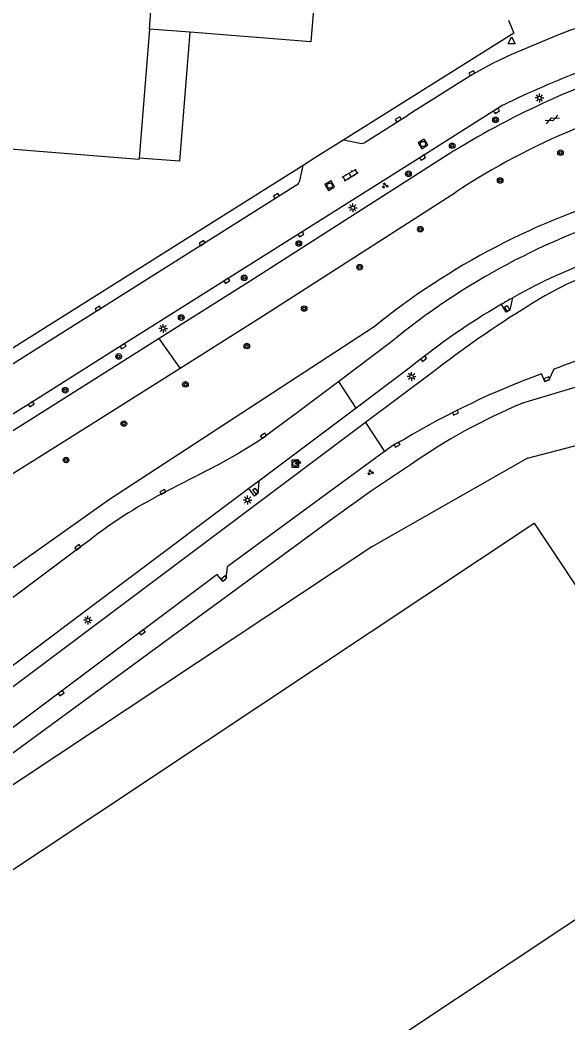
# Model space of a CAD drawing. Extents: x 131000 to 133013, y 393000 to 396501.
# Drawn here: x 131226.2 to 131304.2, y 394294.1 to 394437 of the extents above; entities that cross this region are included whole.
import ezdxf

# ---------------------------------------------------------------- set-up
doc = ezdxf.new("R2010")
doc.units = 0
for name, color, linetype in [('gg-afsc-hekwerk', 7, 'Continuous'), ('gg-bbg-hoofdgebouw', 7, 'Continuous'), ('gg-bbg-luifel en loopbrug', 7, 'Continuous'), ('gg-bbg-tussenscheiding', 7, 'Continuous'), ('gg-knt-BGT kruinlijn', 7, 'Continuous'), ('gg-knt-verharding', 7, 'Continuous'), ('gt-grn-weggrens', 7, 'Continuous'), ('gt-symb-boom', 7, 'Continuous'), ('gt-symb-gesloten verharding', 7, 'Continuous'), ('gt-symb-groenvak', 7, 'Continuous'), ('gt-symb-klinker verharding', 7, 'Continuous'), ('gt-symb-kolk', 7, 'Continuous'), ('gt-symb-kolk center center', 7, 'Continuous'), ('gt-symb-lichtmast', 7, 'Continuous'), ('gt-symb-rioolschacht', 7, 'Continuous'), ('gt-symb-waterafsluiter', 7, 'Continuous')]:
    doc.layers.add(name, color=color, linetype=linetype)

# ---------------------------------------------------------------- blocks, each defined once
blk = doc.blocks.new('gt0-KOLK')
at = {"layer": 'gt-symb-kolk'}
blk.add_lwpolyline([(0, 0), (0.37, 0), (0.37, 0.4), (-0.38, 0.4), (-0.38, 0), (0, 0)], dxfattribs=at)
blk = doc.blocks.new('gt0-LMAST')
at = {"layer": 'gt-symb-lichtmast'}
for p, q in [((-0.18, 0.17), (-0.45, 0.44)), ((-0.01, 0.25), (-0.01, 0.62)), ((0.17, 0.17), (0.44, 0.44)), ((-0.26, 0), (-0.63, 0)), ((-0.18, -0.18), (-0.45, -0.45)), ((-0.01, -0.25), (-0.01, -0.63)), ((0.44, -0.45), (0.17, -0.18)), ((0.24, 0), (0.62, 0))]:
    blk.add_line(p, q, dxfattribs=at)
blk.add_circle((-0.01, 0), 0.25, dxfattribs=at)
blk = doc.blocks.new('gt0-GESVH1')
at = {"layer": 'gt-symb-gesloten verharding'}
for p, q in [((-0.99, -0.26), (0.01, 0.24)), ((0.01, -0.26), (-0.99, 0.24)), ((0.01, 0.24), (1.01, -0.26)), ((1.01, 0.24), (0.01, -0.26))]:
    blk.add_line(p, q, dxfattribs=at)
blk = doc.blocks.new('gt0-BOOM')
at = {"layer": 'gt-symb-boom'}
for radius in [0.4, 0.2]:
    blk.add_circle((0, 0), radius, dxfattribs=at)
blk = doc.blocks.new('gt0-GRVAK')
at = {"layer": 'gt-symb-groenvak'}
for p, q in [((-0.11, 0.19), (-0.23, 0.24)), ((-0.18, 0.15), (0.09, 0.15)), ((-0.09, 0.21), (-0.16, 0.32)), ((-0.05, 0.21), (-0.05, 0.39)), ((0, 0.21), (0.06, 0.32)), ((0.02, 0.19), (0.13, 0.24)), ((0.26, -0.05), (0.2, 0.06)), ((0.31, -0.05), (0.31, 0.13)), ((0.35, -0.05), (0.41, 0.06)), ((-0.24, -0.23), (-0.36, -0.18)), ((-0.32, -0.26), (-0.05, -0.26)), ((-0.23, -0.21), (-0.29, -0.09)), ((-0.18, -0.2), (-0.18, -0.02)), ((-0.14, -0.21), (-0.07, -0.09)), ((-0.12, -0.23), (0, -0.18)), ((0.24, -0.07), (0.12, -0.02)), ((0.17, -0.11), (0.44, -0.11)), ((0.37, -0.07), (0.49, -0.02))]:
    blk.add_line(p, q, dxfattribs=at)
blk = doc.blocks.new('gt0-KOLKCC')
at = {"layer": 'gt-symb-kolk center center'}
blk.add_lwpolyline([(-0.38, 0.2), (0.38, 0.2), (0.38, -0.2), (-0.38, -0.2)], close=True, dxfattribs=at)
blk = doc.blocks.new('gt0-RS')
at = {"layer": 'gt-symb-rioolschacht'}
blk.add_lwpolyline([(-0.5, -0.5), (0.5, -0.5), (0.5, 0.5), (-0.5, 0.5)], close=True, dxfattribs=at)
blk.add_circle((0, 0), 0.375, dxfattribs=at)
blk = doc.blocks.new('gt0-KL1')
at = {"layer": 'gt-symb-klinker verharding'}
for p, q in [((-1.15, 0.3), (1.15, 0.3)), ((-1, -0.3), (-1, 0.3)), ((-0.5, 0.3), (-0.5, 0.45)), ((0, -0.3), (0, 0.3)), ((0.5, 0.3), (0.5, 0.45)), ((1, -0.3), (1, 0.3)), ((-1.15, -0.3), (1.15, -0.3)), ((-0.5, -0.45), (-0.5, -0.3)), ((0.5, -0.45), (0.5, -0.3))]:
    blk.add_line(p, q, dxfattribs=at)
blk = doc.blocks.new('gt0-WAFSL')
at = {"layer": 'gt-symb-waterafsluiter'}
for p, q in [((-0.5, -0.33), (0, 0.67)), ((0, 0.67), (0.5, -0.33)), ((0.5, -0.33), (-0.5, -0.33))]:
    blk.add_line(p, q, dxfattribs=at)

msp = doc.modelspace()

# ---------------------------------------------------------------- linework, layer by layer
at = {"layer": 'gg-afsc-hekwerk'}
for p, q in [((131272.24, 394419.9), (131268.23, 394417.39)), ((131268.23, 394417.39), (131266.44, 394416.27))]:
    msp.add_line(p, q, dxfattribs=at)
for points in [[(131295.68, 394436.98), (131296.47, 394435.09), (131272.24, 394419.9)], [(131266.44, 394416.27), (131211.77, 394381.88), (131211.29, 394382.63)], [(131298.38, 394374.55), (131328.6, 394382.44), (131337.57, 394383.38), (131340.58, 394383.3), (131363.43, 394378.69), (131366.16, 394372.63), (131367.44, 394372.44), (131367.4, 394372.35)], [(131298.38, 394374.55), (131276.23, 394361.92), (131171.84, 394292.64), (131206.92, 394239.88), (131206.65, 394239.69)]]:
    msp.add_lwpolyline(points, dxfattribs=at)
at = {"layer": 'gg-bbg-hoofdgebouw'}
for p, q in [((131244.57, 394435.7), (131243.1, 394417.32)), ((131250.32, 394435.24), (131244.57, 394435.7)), ((131243.1, 394417.32), (131243.08, 394417.11))]:
    msp.add_line(p, q, dxfattribs=at)
for points in [[(131243.08, 394417.11), (131217.61, 394419.14), (131223.59, 394494.24), (131226.08, 394494.04), (131226.24, 394496.05), (131228.24, 394495.89), (131228.68, 394501.41), (131234.2, 394500.97), (131234.36, 394502.99), (131249.42, 394501.79), (131249.32, 394500.58), (131249.47, 394500.57)], [(131268.72, 394448.22), (131267.57, 394433.87), (131250.32, 394435.24)], [(131182.54, 394287.65), (131299.35, 394365.3), (131327.21, 394323.4), (131210.4, 394245.73)]]:
    msp.add_lwpolyline(points, dxfattribs=at)
at = {"layer": 'gg-bbg-luifel en loopbrug'}
msp.add_lwpolyline([(131250.32, 394435.24), (131248.85, 394416.86), (131243.1, 394417.32)], dxfattribs=at)
at = {"layer": 'gg-bbg-tussenscheiding'}
msp.add_line((131244.57, 394435.7), (131249.47, 394500.57), dxfattribs=at)
at = {"layer": 'gg-knt-BGT kruinlijn'}
for points in [[(131182.92, 394332.03), (131206.74, 394347.31), (131216.84, 394353.1), (131238.88, 394368.71), (131276.56, 394393.29)], [(131341.7, 394390.75), (131318.45, 394388.59), (131297.71, 394382.4)], [(131281.73, 394373.62), (131276.21, 394369.91), (131270.82, 394366.03), (131265.29, 394361.96)], [(131265.29, 394361.96), (131170.89, 394292.76), (131171.69, 394291.47), (131160.76, 394282.63)]]:
    msp.add_lwpolyline(points, dxfattribs=at)
for centre, radius, start, end in [((131342.08, 394312.23), 104.22, 106.1519, 128.9476), ((131331.83, 394301.34), 87.95, 112.8263, 124.7282)]:
    msp.add_arc(centre, radius, start, end, dxfattribs=at)
at = {"layer": 'gg-knt-verharding'}
for p, q in [((131275.3, 394419.6), (131281.38, 394423.44)), ((131272.24, 394419.9), (131274.54, 394419.43)), ((131265.99, 394414.06), (131266.44, 394416.27)), ((131265.53, 394413.43), (131261.4, 394410.84)), ((131278.88, 394391.01), (131271.53, 394385.47)), ((131281.74, 394387.5), (131274.01, 394381.67)), ((131284.73, 394386.65), (131275.35, 394379.62)), ((131274.01, 394381.67), (131260.17, 394371.29)), ((131275.35, 394379.62), (131150.46, 394286.04)), ((131258.73, 394370.22), (131148.99, 394287.94)), ((131260.17, 394371.29), (131258.73, 394370.22)), ((131235.48, 394362.42), (131218.72, 394349.89))]:
    msp.add_line(p, q, dxfattribs=at)
for points in [[(131308.3, 394436.62), (131304.67, 394435.6), (131302.56, 394434.79), (131296.12, 394432.05), (131293.41, 394430.77), (131290.58, 394429.23), (131281.38, 394423.44)], [(131294.91, 394424.83), (131283.34, 394417.55), (131240.7, 394390.67), (131227.62, 394382.41), (131217.18, 394375.91), (131215.31, 394374.8)], [(131287.11, 394417.82), (131258.92, 394399.77), (131245.96, 394391.58)], [(131248.94, 394387.38), (131260.67, 394394.8), (131288.21, 394412.47)], [(131261.4, 394410.84), (131237.37, 394395.69), (131224.29, 394387.43), (131212.19, 394379.91)], [(131296.24, 394397.38), (131295.88, 394395.68), (131295.34, 394395.34), (131294.68, 394396.49)], [(131245.96, 394391.58), (131226.9, 394379.55), (131189.54, 394356.17), (131153.11, 394334.57)], [(131161.53, 394333.45), (131192.4, 394351.91), (131231.26, 394376.2), (131248.94, 394387.38)], [(131302.17, 394387.23), (131301.44, 394385.7), (131300.87, 394385.49), (131300.41, 394386.59)], [(131271.53, 394385.47), (131265.83, 394381.18), (131260.94, 394377.59), (131259.94, 394376.89), (131257.18, 394375.17), (131254.35, 394373.58), (131245.5, 394369.02)], [(131278.05, 394375.48), (131255.64, 394359.09), (131255.47, 394357.39), (131255, 394356.98), (131254.2, 394357.98), (131208.5, 394323.74), (131208.33, 394322.03), (131207.88, 394321.63), (131207.07, 394322.62), (131172.15, 394296.5), (131171.98, 394294.76), (131171.5, 394294.37), (131170.69, 394295.37), (131158.95, 394286.55)], [(131260.17, 394371.29), (131260, 394369.54), (131259.53, 394369.16), (131258.73, 394370.22)]]:
    msp.add_lwpolyline(points, dxfattribs=at)
for centre, radius, start, end in [((131337.38, 394346.86), 86.47, 99.96, 115.1625), ((131347.99, 394318.23), 119.08, 110.5247, 116.4706), ((131350.73, 394316.3), 119.8, 114.7234, 122.0742), ((131343.92, 394327.9), 101.27, 112.4867, 123.3788), ((131274.74, 394420.32), 0.916, 257.5985, 308.0165), ((131264.82, 394414.43), 1.22, 305.4057, 342.1903), ((131342.51, 394314.14), 99.79, 106.6061, 129.6166), ((131342.93, 394313.02), 96.43, 95.4374, 118.1059), ((131328.34, 394349.46), 55.49, 111.1233, 122.5051), ((131349.37, 394302.46), 108.77, 119.2393, 120.1873), ((131351.11, 394298.91), 112.72, 118.3946, 119.1298), ((131344.73, 394310.62), 99.38, 120.2383, 129.3242), ((131377.97, 394267.52), 151.28, 121.6816, 128.0523), ((131328.5, 394320.25), 71.97, 102.3312, 111.4602), ((131340.84, 394276.88), 116.92, 110.2276, 120.8817), ((131286, 394365.94), 12.41, 114.6002, 129.8098), ((131274.94, 394313.42), 62.91, 117.8991, 128.8426)]:
    msp.add_arc(centre, radius, start, end, dxfattribs=at)
at = {"layer": 'gt-grn-weggrens'}
for p, q in [((131248.94, 394387.38), (131245.96, 394391.58)), ((131274.01, 394381.67), (131271.53, 394385.47)), ((131275.35, 394379.62), (131278.05, 394375.48))]:
    msp.add_line(p, q, dxfattribs=at)

# ---------------------------------------------------------------- block references
at = {"layer": 'gt-symb-boom'}
for p in [(131293.85, 394422.76), (131287.68, 394419.07), (131303.1, 394418.07), (131281.45, 394415.07), (131294.51, 394414.11), (131283.15, 394407.18), (131265.84, 394405.14), (131274.5, 394401.76), (131258.07, 394400.25), (131266.6, 394395.86), (131249.1, 394394.59), (131258.44, 394390.53), (131240.18, 394389.05), (131232.58, 394384.23), (131249.7, 394385.07), (131240.93, 394379.47), (131232.7, 394374.29)]:
    msp.add_blockref('gt0-BOOM', p, dxfattribs=at)
at = {"layer": 'gt-symb-gesloten verharding', "rotation": -157.04963699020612}
msp.add_blockref('gt0-GESVH1', (131301.93, 394422.82), dxfattribs=at)
at = {"layer": 'gt-symb-groenvak'}
for p in [(131278.1, 394413.39), (131265.68, 394374.01), (131276.03, 394372.53)]:
    msp.add_blockref('gt0-GRVAK', p, dxfattribs=at)
at = {"layer": 'gt-symb-klinker verharding', "rotation": 30.796713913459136}
msp.add_blockref('gt0-KL1', (131273.16, 394414.9), dxfattribs=at)
at = {"layer": 'gt-symb-kolk'}
for p, rotation in [((131290.58, 394429.23), 28.692787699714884), ((131280.11, 394422.65), 32.41844994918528), ((131293.89, 394424.2), -148.24980309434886), ((131283.34, 394417.55), -147.78810263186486), ((131262.75, 394411.74), 31.33720572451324), ((131266.02, 394406.62), -147.7396467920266), ((131252.17, 394405.02), 32.21189736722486), ((131255.48, 394399.99), -147.78810263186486), ((131237.37, 394395.69), 32.21189736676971), ((131240.7, 394390.67), -147.78810263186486), ((131283.48, 394388.89), -141.3124651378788), ((131301.23, 394385.62), 20.229243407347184), ((131227.62, 394382.41), -147.70905164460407), ((131288.04, 394381.21), -154.13870410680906), ((131260.94, 394377.59), 36.789699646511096), ((131279.72, 394376.65), -149.89980835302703), ((131246.57, 394369.57), 27.462227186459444), ((131234.49, 394361.69), 36.37706752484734), ((131255.33, 394357.26), 41.30991847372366), ((131243.42, 394349.9), -143.13010235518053), ((131231.88, 394341.23), -143.21030035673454)]:
    msp.add_blockref('gt0-KOLK', p, dxfattribs=dict(at, rotation=rotation))
at = {"layer": 'gt-symb-kolk center center'}
for p, rotation in [((131295.52, 394395.86), -57.22986300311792), ((131259.67, 394369.85), -51.20283134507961)]:
    msp.add_blockref('gt0-KOLKCC', p, dxfattribs=dict(at, rotation=rotation))
at = {"layer": 'gt-symb-lichtmast'}
for p in [(131300.11, 394425.87), (131273.54, 394410.23), (131246.53, 394393.03), (131281.9, 394386.19), (131258.55, 394368.59), (131235.8, 394351.47)]:
    msp.add_blockref('gt0-LMAST', p, dxfattribs=at)
at = {"layer": 'gt-symb-rioolschacht'}
for p, rotation in [((131283.52, 394419.32), 123.0863073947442), ((131270.24, 394413.38), -150.20538279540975)]:
    msp.add_blockref('gt0-RS', p, dxfattribs=dict(at, rotation=rotation))
msp.add_blockref('gt0-RS', (131265.35, 394373.77), dxfattribs=at)
at = {"layer": 'gt-symb-waterafsluiter'}
msp.add_blockref('gt0-WAFSL', (131296.14, 394433.93), dxfattribs=at)

doc.saveas('drawing.dxf')
